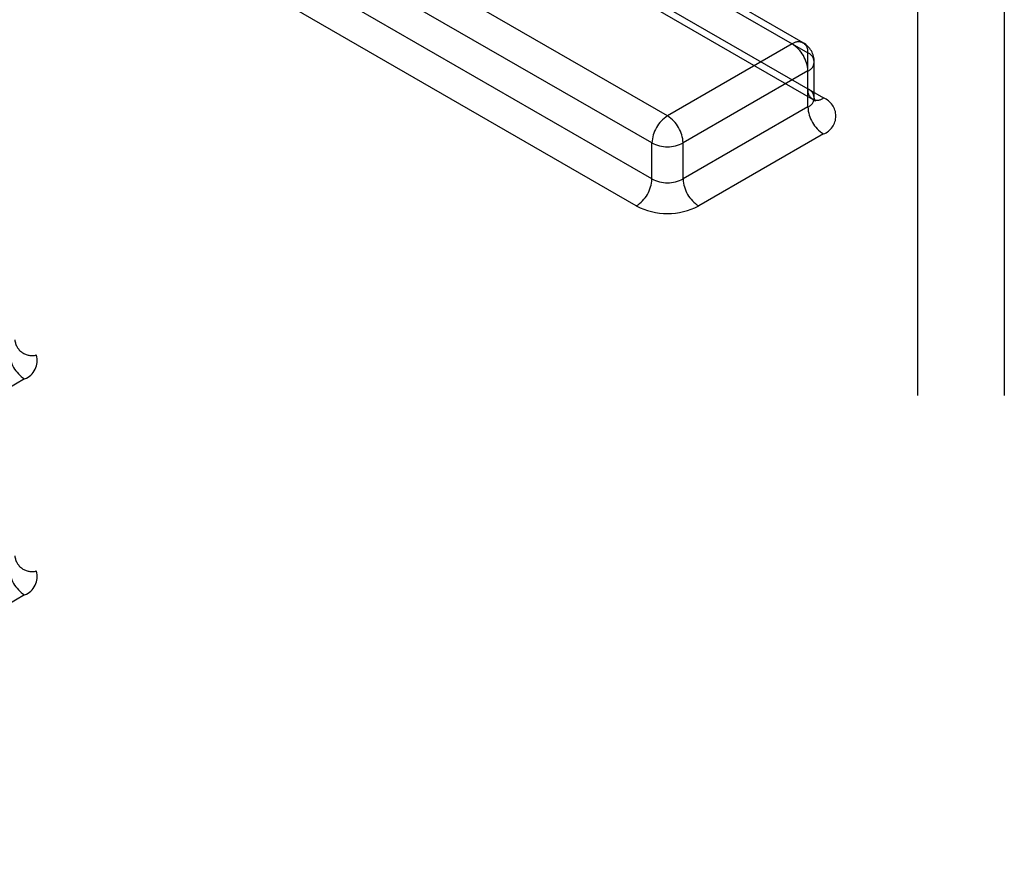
# Model space of a CAD drawing. Header units: inches. Extents: x 1907 to 2452, y -210 to -54.
# Tile 381 of 656: x 1992.17 to 1992.346, y -188.021 to -187.87. Entities that reach past the tile are written whole.
import ezdxf

# ---------------------------------------------------------------- set-up
doc = ezdxf.new("R2010")
doc.units = ezdxf.units.IN
doc.header["$LTSCALE"] = 0.5
doc.header["$MEASUREMENT"] = 0
doc.linetypes.add('HIDDEN', pattern=[0.22499999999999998, 0.15, -0.075])
doc.layers.add('SID-M-H', color=4, linetype='HIDDEN')

msp = doc.modelspace()

# ---------------------------------------------------------------- linework, layer by layer
at = {"layer": 'SID-M-H'}
for p, q in [((1992.330245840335, -187.0374307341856), (1992.330245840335, -188.7235875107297)), ((1992.345745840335, -187.0374307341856), (1992.345745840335, -188.2625634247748)), ((1992.309856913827, -187.8744588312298), (1992.092713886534, -187.7491048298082)), ((1992.090745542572, -187.7492997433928), (1992.31067245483, -187.8762613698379)), ((1992.093529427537, -187.757336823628), (1992.313456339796, -187.8842984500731)), ((1992.09434496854, -187.7591393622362), (1992.311487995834, -187.8844933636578)), ((1992.103174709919, -187.7628991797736), (1992.172933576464, -187.9301993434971)), ((1992.285617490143, -187.887510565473), (1992.10874247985, -187.7854027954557)), ((1992.282833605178, -187.8923323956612), (1992.105958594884, -187.7902246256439)), ((1992.282833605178, -187.8987618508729), (1992.105958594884, -187.7966540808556)), ((1992.103174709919, -187.8014759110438), (1992.172933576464, -187.9687760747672)), ((1992.280049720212, -187.9035836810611), (1992.103174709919, -187.8014759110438)), ((1992.307888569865, -187.8746537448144), (1992.285617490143, -187.887510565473)), ((1992.31067245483, -187.8859050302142), (1992.31067245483, -187.8762613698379)), ((1992.311825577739, -187.8842979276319), (1992.311825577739, -187.8778684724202)), ((1992.31067245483, -187.8794755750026), (1992.288401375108, -187.8923323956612)), ((1992.31067245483, -187.8859050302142), (1992.288401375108, -187.8987618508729)), ((1992.313456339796, -187.8907268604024), (1992.291185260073, -187.9035836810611)), ((1992.282833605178, -187.8987618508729), (1992.282833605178, -187.8923323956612)), ((1992.288401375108, -187.8987618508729), (1992.288401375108, -187.8923323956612)), ((1992.170845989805, -187.934477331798), (1992.133431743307, -187.9560761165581)), ((1992.170845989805, -187.9730540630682), (1992.133431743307, -187.9946528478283))]:
    msp.add_line(p, q, dxfattribs=at)
for centre, radius, start, end in [((1992.308975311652, -187.8759860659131), 0.001719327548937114, 350.7859630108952, 129.2032852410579), ((1992.304628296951, -187.879750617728), 0.00605041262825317, 2.605478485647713, 57.39452166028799), ((1992.307888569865, -187.8778684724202), 0.003937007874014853, 0, 60.00268826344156), ((1992.310062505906, -187.8778684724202), 0.001718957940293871, 290.7834208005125, 69.21657919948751), ((1992.312369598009, -187.8829661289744), 0.001719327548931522, 170.785963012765, 309.2032852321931), ((1992.310062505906, -187.8842979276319), 0.001718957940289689, 290.7834208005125, 69.21657919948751), ((1992.312236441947, -187.8875126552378), 0.003437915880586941, 290.7834208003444, 69.21657919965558), ((1992.31671661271, -187.8856299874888), 0.006050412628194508, 182.6054784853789, 237.3945216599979), ((1992.288877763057, -187.8926074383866), 0.006050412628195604, 122.6054783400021, 177.3945215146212), ((1992.282357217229, -187.8926074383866), 0.006050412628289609, 2.605478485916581, 57.39452165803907), ((1992.285617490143, -187.886959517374), 0.006051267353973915, 242.6096722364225, 297.3903277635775), ((1992.276789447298, -187.8984868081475), 0.006050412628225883, 302.605478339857, 357.3945215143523), ((1992.285617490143, -187.8933889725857), 0.006051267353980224, 242.6096722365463, 297.3903277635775), ((1992.294445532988, -187.8984868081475), 0.006050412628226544, 182.6054784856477, 237.394521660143), ((1992.285617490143, -187.8928379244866), 0.0121025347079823, 242.6096722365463, 297.3903277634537), ((1992.17214681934, -187.9272498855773), 0.003052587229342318, 185.0107655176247, 284.9356793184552), ((1992.174106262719, -187.9293804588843), 0.006050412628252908, 182.6054784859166, 237.394521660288), ((1992.169590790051, -187.9312164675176), 0.003494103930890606, 291.053140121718, 16.9236577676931), ((1992.17214681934, -187.9658266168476), 0.003052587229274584, 185.0107655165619, 284.9356793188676), ((1992.174106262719, -187.9679571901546), 0.006050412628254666, 182.6054784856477, 237.394521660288), ((1992.16959079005, -187.9697931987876), 0.003494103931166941, 291.0531401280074, 16.92365776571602)]:
    msp.add_arc(centre, radius, start, end, dxfattribs=at)
msp.add_open_spline([(1992.311487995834, -187.8844933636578), (1992.311657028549, -187.8846092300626), (1992.312005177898, -187.8848478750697), (1992.31196517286, -187.8849041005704), (1992.311799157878, -187.884503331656), (1992.311838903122, -187.8843493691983), (1992.311845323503, -187.8843244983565)], degree=3, knots=[0, 0, 0, 0, 0.2784411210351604, 0.5734930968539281, 0.9311027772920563, 0.9999999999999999, 0.9999999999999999, 0.9999999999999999, 0.9999999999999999], dxfattribs=at)

doc.saveas('drawing.dxf')
